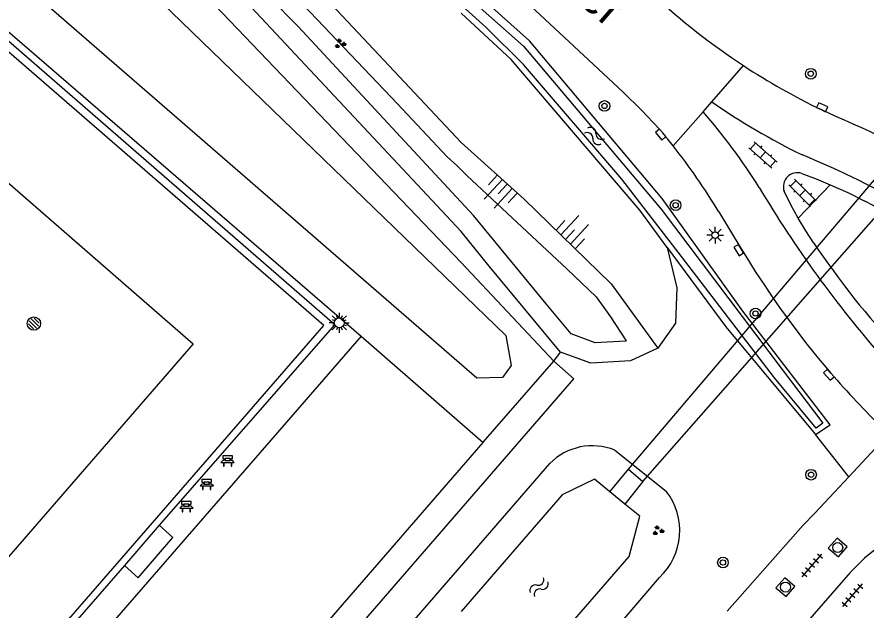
# Model space of a CAD drawing. Extents: x 128000 to 131008, y 398996 to 402500.
# Drawn here: x 128966.7 to 129030.4, y 399757.7 to 399802.2 of the extents above; entities that cross this region are included whole.
import ezdxf

# ---------------------------------------------------------------- set-up
doc = ezdxf.new("R2010")
doc.units = 0
for name, color, linetype in [('bs-afsc-belijning', 7, 'Continuous'), ('bs-afsc-hekwerk laag', 7, 'Continuous'), ('bs-symb-korfbalrugbypunt', 7, 'Continuous'), ('bs-symb-veldverlichting', 7, 'Continuous'), ('gg-afsc-erfafscheiding', 7, 'Continuous'), ('gg-afsc-hekwerk', 7, 'Continuous'), ('gg-anno-openbare ruimte label', 7, 'Continuous'), ('gg-bbg-overig bouwwerk', 7, 'Continuous'), ('gg-knt-BGT kruinlijn', 7, 'Continuous'), ('gg-knt-bovenkant onderkant talud', 7, 'Continuous'), ('gg-knt-verharding', 7, 'Continuous'), ('gg-kntw-beschoeiing', 7, 'Continuous'), ('gg-kntw-bovenkant insteek waterloop', 7, 'Continuous'), ('gg-kntw-waterlijn', 7, 'Continuous'), ('gg-kwrk-duiker nz vlak', 7, 'Continuous'), ('gg-kwrk-uitstroombak niveau min 01', 7, 'Continuous'), ('gt-grn-groengrens', 7, 'Continuous'), ('gt-grn-groengrens NZ', 7, 'Continuous'), ('gt-grn-weggrens', 7, 'Continuous'), ('gt-symb-bank', 7, 'Continuous'), ('gt-symb-boom', 7, 'Continuous'), ('gt-symb-groenvak', 7, 'Continuous'), ('gt-symb-klinker verharding', 7, 'Continuous'), ('gt-symb-kolk', 7, 'Continuous'), ('gt-symb-lichtmast', 7, 'Continuous'), ('gt-symb-rioolschacht', 7, 'Continuous'), ('gt-symb-talud symbool', 7, 'Continuous'), ('gt-symb-tegel verharding', 7, 'Continuous'), ('gt-symb-watersymbool', 7, 'Continuous')]:
    doc.layers.add(name, color=color, linetype=linetype)

# ---------------------------------------------------------------- blocks, each defined once
blk = doc.blocks.new('gt0-BOOM')
at = {"layer": 'gt-symb-boom'}
for radius in [0.4, 0.2]:
    blk.add_circle((0, 0), radius, dxfattribs=at)
blk = doc.blocks.new('gt0-RS')
at = {"layer": 'gt-symb-rioolschacht'}
blk.add_lwpolyline([(-0.5, -0.5), (0.5, -0.5), (0.5, 0.5), (-0.5, 0.5)], close=True, dxfattribs=at)
blk.add_circle((0, 0), 0.375, dxfattribs=at)
blk = doc.blocks.new('gt0-TEG1')
at = {"layer": 'gt-symb-tegel verharding'}
for p, q in [((-1.125, 0), (1.125, 0)), ((-0.9, -0.25), (-0.9, 0.25)), ((-0.45, -0.25), (-0.45, 0.25)), ((0, -0.25), (0, 0.25)), ((0.45, -0.25), (0.45, 0.25)), ((0.9, -0.25), (0.9, 0.25))]:
    blk.add_line(p, q, dxfattribs=at)
blk = doc.blocks.new('gt0-KOLK')
at = {"layer": 'gt-symb-kolk'}
blk.add_lwpolyline([(0, 0), (0.375, 0), (0.375, 0.4), (-0.375, 0.4), (-0.375, 0), (0, 0)], dxfattribs=at)
blk = doc.blocks.new('gt0-BANK')
at = {"layer": 'gt-symb-bank'}
for p, q in [((-0.504, 0.274), (-0.322, 0.274)), ((-0.314, 0.265), (-0.314, 0.007)), ((-0.308, 0), (-0.266, 0)), ((-0.258, 0.009), (-0.258, 0.265)), ((-0.251, 0.274), (0.252, 0.274)), ((-0.243, 0.547), (-0.243, 0.412)), ((0.244, 0.487), (0.244, 0.547)), ((0.26, 0.265), (0.26, 0.007)), ((0.266, 0), (0.305, 0)), ((0.311, 0.007), (0.311, 0.265)), ((0.319, 0.274), (0.501, 0.274))]:
    blk.add_line(p, q, dxfattribs=at)
for points in [[(-0.362, 0.761), (-0.362, 0.554), (-0.251, 0.554)], [(0.252, 0.554), (0.359, 0.554), (0.359, 0.761), (-0.362, 0.761)], [(-0.251, 0.404), (-0.362, 0.404), (-0.504, 0.274)], [(0.501, 0.274), (0.359, 0.404), (0.244, 0.404)]]:
    blk.add_lwpolyline(points, dxfattribs=at)
for centre, start, end in [((-0.308, 0.007), 180, 270), ((0.266, 0.007), 180, 270), ((0.305, 0.007), 270, 0)]:
    blk.add_arc(centre, 0.00643, start, end, dxfattribs=at)
for points, degree in [([(-0.322, 0.274), (-0.314, 0.273), (-0.314, 0.265)], 2), ([(-0.266, 0), (-0.258, 0), (-0.258, 0.009)], 2), ([(-0.258, 0.265), (-0.257, 0.274), (-0.251, 0.274)], 2), ([(-0.251, 0.554), (-0.243, 0.553), (-0.243, 0.547)], 2), ([(-0.243, 0.412), (-0.243, 0.404), (-0.251, 0.404)], 2), ([(-0.18, 0.554), (0, 0.554), (0.18, 0.554), (0.189, 0.553), (0.189, 0.547), (0.189, 0.48), (0.189, 0.412), (0.189, 0.404), (0.18, 0.404), (0, 0.404), (-0.18, 0.404), (-0.188, 0.404), (-0.188, 0.412), (-0.188, 0.48), (-0.188, 0.547), (-0.186, 0.554), (-0.18, 0.554)], 3), ([(0.244, 0.547), (0.245, 0.554), (0.252, 0.554)], 2), ([(0.244, 0.404), (0.244, 0.462), (0.244, 0.487)], 2), ([(0.252, 0.274), (0.26, 0.273), (0.26, 0.265)], 2), ([(0.311, 0.265), (0.312, 0.274), (0.319, 0.274)], 2)]:
    blk.add_open_spline(points, degree=degree, dxfattribs=at)
blk = doc.blocks.new('gt0-WA')
at = {"layer": 'gt-symb-watersymbool'}
for centre, start, end in [((-0.323, 0.022), 28.07249, 151.92751), ((0.427, 0.422), 208.07248, 331.92751), ((-0.323, -0.428), 28.07249, 151.92751), ((0.427, -0.028), 208.07248, 331.92751)]:
    blk.add_arc(centre, 0.425, start, end, dxfattribs=at)
blk = doc.blocks.new('gt0-GRVAK')
at = {"layer": 'gt-symb-groenvak'}
for p, q in [((-0.11, 0.189), (-0.228, 0.24)), ((-0.182, 0.153), (0.088, 0.153)), ((-0.091, 0.211), (-0.156, 0.322)), ((-0.047, 0.214), (-0.047, 0.393)), ((-0.004, 0.211), (0.061, 0.322)), ((0.015, 0.189), (0.133, 0.24)), ((0.262, -0.052), (0.197, 0.059)), ((0.305, -0.049), (0.305, 0.13)), ((0.349, -0.052), (0.414, 0.059)), ((-0.245, -0.228), (-0.363, -0.177)), ((-0.318, -0.264), (-0.047, -0.264)), ((-0.226, -0.206), (-0.291, -0.095)), ((-0.183, -0.203), (-0.183, -0.024)), ((-0.139, -0.206), (-0.074, -0.095)), ((-0.12, -0.228), (-0.002, -0.177)), ((0.243, -0.074), (0.125, -0.023)), ((0.17, -0.11), (0.441, -0.11)), ((0.368, -0.074), (0.486, -0.023))]:
    blk.add_line(p, q, dxfattribs=at)
blk = doc.blocks.new('gt0-KL1')
at = {"layer": 'gt-symb-klinker verharding'}
for p, q in [((-1.15, 0.3), (1.15, 0.3)), ((-1, -0.3), (-1, 0.3)), ((-0.5, 0.3), (-0.5, 0.45)), ((0, -0.3), (0, 0.3)), ((0.5, 0.3), (0.5, 0.45)), ((1, -0.3), (1, 0.3)), ((-1.15, -0.3), (1.15, -0.3)), ((-0.5, -0.45), (-0.5, -0.3)), ((0.5, -0.45), (0.5, -0.3))]:
    blk.add_line(p, q, dxfattribs=at)
blk = doc.blocks.new('gt0-LMAST')
at = {"layer": 'gt-symb-lichtmast'}
for p, q in [((-0.182, 0.173), (-0.447, 0.438)), ((-0.005, 0.246), (-0.005, 0.621)), ((0.172, 0.173), (0.437, 0.438)), ((-0.255, -0.004), (-0.63, -0.004)), ((-0.182, -0.181), (-0.447, -0.446)), ((-0.005, -0.254), (-0.005, -0.629)), ((0.437, -0.446), (0.172, -0.181)), ((0.245, -0.004), (0.62, -0.004))]:
    blk.add_line(p, q, dxfattribs=at)
blk.add_circle((-0.005, -0.004), 0.25, dxfattribs=at)
blk = doc.blocks.new('gt0-TALUD_1')
at = {"layer": 'gt-symb-talud symbool'}
for p, q in [((-1, -1), (-1, 0)), ((-0.5, -2), (-0.5, 0)), ((0.5, -2), (0.5, 0)), ((1, -1), (1, 0)), ((0, -1), (0, 0))]:
    blk.add_line(p, q, dxfattribs=at)
blk = doc.blocks.new('bs0-VELDV')
at = {"layer": 'bs-symb-veldverlichting'}
for p, q in [((0, 0.75), (0, 0.375)), ((-0.375, 0), (-0.75, 0)), ((-0.53, 0.53), (-0.265, 0.265)), ((-0.346, 0.144), (-0.52, 0.215)), ((-0.215, 0.52), (-0.144, 0.346)), ((0.215, 0.52), (0.144, 0.346)), ((0.265, 0.265), (0.53, 0.53)), ((0.346, 0.144), (0.52, 0.215)), ((0.375, 0), (0.75, 0)), ((-0.265, -0.265), (-0.53, -0.53)), ((-0.346, -0.144), (-0.52, -0.215)), ((-0.144, -0.346), (-0.215, -0.52)), ((0, -0.375), (0, -0.75)), ((0.144, -0.346), (0.215, -0.52)), ((0.265, -0.265), (0.53, -0.53)), ((0.346, -0.144), (0.52, -0.215))]:
    blk.add_line(p, q, dxfattribs=at)
blk.add_circle((0, 0), 0.375, dxfattribs=at)
blk = doc.blocks.new('bs0-KORFRUGBPNT')
at = {"layer": 'bs-symb-korfbalrugbypunt'}
for p, q in [((-0.345, 0.203), (0.203, -0.345)), ((-0.212, 0.354), (0.345, -0.203)), ((0.025, 0.399), (0.399, 0.025)), ((-0.399, -0.025), (-0.025, -0.399))]:
    blk.add_line(p, q, dxfattribs=at)
blk.add_circle((0, 0), 0.5, dxfattribs=at)

msp = doc.modelspace()

# ---------------------------------------------------------------- linework, layer by layer
at = {"layer": 'bs-afsc-belijning'}
msp.add_lwpolyline([(128979.902, 399777.672), (128953.672, 399747.433), (128938.548, 399760.569), (128964.778, 399790.808), (128979.902, 399777.672)], dxfattribs=at)
at = {"layer": 'bs-afsc-hekwerk laag'}
msp.add_line((128974.773, 399761.059), (128970.254, 399755.901), dxfattribs=at)
msp.add_lwpolyline([(128962.86, 399799.241), (128964.707, 399801.526), (128990.538, 399779.108), (128977.371, 399764.064)], dxfattribs=at)
at = {"layer": 'gg-afsc-erfafscheiding'}
for q in [(128954.766, 399831.028), (129006.946, 399776.361)]:
    msp.add_line((129000, 399783.76), q, dxfattribs=at)
at = {"layer": 'gg-afsc-hekwerk'}
for p, q in [((129001.695, 399770.309), (129006.946, 399776.361)), ((128910.424, 399665.073), (129001.662, 399770.271)), ((129001.662, 399770.271), (129001.695, 399770.309)), ((128974.773, 399761.059), (128970.254, 399755.901))]:
    msp.add_line(p, q, dxfattribs=at)
msp.add_lwpolyline([(128964.707, 399801.526), (128990.538, 399779.108), (128977.371, 399764.064)], dxfattribs=at)
at = {"layer": 'gg-bbg-overig bouwwerk'}
msp.add_line((128977.371, 399764.064), (128974.773, 399761.059), dxfattribs=at)
msp.add_lwpolyline([(128974.773, 399761.059), (128975.78, 399760.131), (128978.377, 399763.137), (128977.371, 399764.064)], dxfattribs=at)
at = {"layer": 'gg-knt-BGT kruinlijn'}
msp.add_line((129011.266, 399782.156), (129014.75, 399777.328), dxfattribs=at)
for points in [[(129000, 399792.756), (128986.085, 399807.593), (128974.292, 399819.214)], [(129011.266, 399782.156), (129004.734, 399788.493), (129000, 399792.756)]]:
    msp.add_lwpolyline(points, dxfattribs=at)
at = {"layer": 'gg-knt-bovenkant onderkant talud'}
for points in [[(128974.292, 399819.214), (128973.72, 399818.478), (128973.269, 399816.595), (128973.193, 399815.24), (128974.171, 399813.358), (128976.606, 399810.561), (128982.472, 399804.833), (129000, 399786.082)], [(129007.449, 399777.039), (129002.104, 399783.479), (129000, 399786.082)], [(129015.46, 399784.886), (129016.19, 399781.855), (129016.09, 399779.206), (129014.75, 399777.328)], [(129014.75, 399777.328), (129012.706, 399776.39), (129009.725, 399776.222), (129007.449, 399777.039)]]:
    msp.add_lwpolyline(points, dxfattribs=at)
at = {"layer": 'gg-knt-verharding'}
for p, q in [((128965.042, 399801.903), (128992.5, 399778.235)), ((129018.146, 399795.048), (129018.796, 399795.788)), ((129028.117, 399794.693), (129027.002, 399795.211)), ((129025.276, 399787.066), (129027.686, 399789.587)), ((129019.32, 399787.547), (129020.995, 399784.791)), ((129027.204, 399776.077), (129027.727, 399775.473)), ((129031.743, 399770.542), (129029.076, 399767.685)), ((129029.076, 399767.685), (129026.532, 399764.959))]:
    msp.add_line(p, q, dxfattribs=at)
for points in [[(128995.733, 399811.835), (129009.936, 399798.588), (129012.163, 399796.528), (129013.537, 399795.178), (129014.852, 399793.778), (129015.122, 399793.47)], [(128881.525, 399704.765), (128906.414, 399683.139), (128945.023, 399727.616), (128989.714, 399779.023), (128964.742, 399800.676), (128881.525, 399704.765)], [(129025.562, 399790.423), (129026.629, 399790.023), (129027.686, 399789.587)], [(129027.686, 399789.587), (129028.995, 399788.991), (129030.275, 399788.344)], [(129025.276, 399787.066), (129024.73, 399788.068), (129024.232, 399789.093)], [(129026.46, 399785.214), (129025.847, 399786.127), (129025.276, 399787.066)], [(128992.5, 399778.235), (128941.297, 399719.328), (128941.957, 399718.693), (128930.419, 399705.394), (128932.584, 399703.595), (128931.104, 399701.944), (128928.992, 399703.733), (128908.801, 399680.378)], [(129019.969, 399757.623), (129025.66, 399764.06), (129026.532, 399764.959)], [(129031.394, 399762.511), (129030.25, 399761.59), (129029.17, 399760.52), (129023.793, 399754.321)]]:
    msp.add_lwpolyline(points, dxfattribs=at)
for centre, radius, start, end in [((129049.078, 399840.95), 50.789, 226.95599, 236.68622), ((129049.078, 399840.962), 50.798, 236.69392, 244.24144), ((129048.798, 399839.309), 52.86, 235.41848, 243.96392), ((128985.611, 399766.444), 43.321, 31.97938, 41.32193), ((129000.174, 399728.883), 71.497, 57.91489, 66.99432), ((128975.013, 399760.166), 52.134, 38.33211, 39.70423), ((128978.751, 399763.252), 47.288, 30.91584, 38.20817), ((128999.691, 399728.796), 68.134, 51.95343, 67.65335), ((129025.213, 399789.442), 1.042, 70.44871, 199.55129), ((129095.139, 399832.511), 84.598, 210.64724, 221.34608), ((129004.282, 399737.257), 57.32, 50.77077, 63.03279), ((129077.243, 399819.119), 61.062, 213.72865, 223.31022), ((129082.393, 399821.97), 71.777, 211.19656, 219.74558), ((129095.789, 399835.145), 90.516, 221.2419, 224.88395)]:
    msp.add_arc(centre, radius, start, end, dxfattribs=at)
at = {"layer": 'gg-kntw-beschoeiing'}
for points in [[(129011.152, 399766.572), (129010.001, 399767.51), (129007.59, 399766.35), (129000, 399757.61)], [(129000, 399747.216), (129012.61, 399761.73), (129013.4, 399764.74), (129012.282, 399765.651)]]:
    msp.add_lwpolyline(points, dxfattribs=at)
at = {"layer": 'gg-kntw-bovenkant insteek waterloop'}
for p, q in [((129011.531, 399769.69), (129015.391, 399766.628)), ((128906.34, 399653), (129006.651, 399768.691))]:
    msp.add_line(p, q, dxfattribs=at)
for points in [[(128903.57, 399815.239), (128894.559, 399806.749), (128867.882, 399776.001), (128864.798, 399774.94), (128863.019, 399776.005), (128863.435, 399778.233), (128893.062, 399813.028), (128900.6, 399819.581), (128911.099, 399825.647), (128930.217, 399831.547), (128938.845, 399832.085), (128951.105, 399829.968), (128973.713, 399806.957), (129003.37, 399778.282), (129003.757, 399776.045), (129003.1, 399775.13), (129001.174, 399775.098), (128967.756, 399804.099), (128945.989, 399822.145), (128939.029, 399825.613), (128930.259, 399825.181), (128915.273, 399821.708), (128903.57, 399815.239)], [(129026.592, 399770.87), (129027.679, 399771.579), (129021.123, 399780.098), (129015.082, 399788.541), (129005.124, 399800.358), (129000, 399804.974)], [(129015.46, 399784.886), (129013.399, 399787.686), (129003.747, 399798.957), (129000, 399802.446)], [(129015.46, 399784.886), (129019.851, 399778.923), (129026.592, 399770.87)], [(128918.438, 399645.199), (128945.007, 399678.474), (129014.871, 399760.14)]]:
    msp.add_lwpolyline(points, dxfattribs=at)
for centre, radius, start, end in [((129009.839, 399765.534), 4.487, 67.85125, 135.28745), ((129011.581, 399763.669), 4.824, 312.99485, 37.84046)]:
    msp.add_arc(centre, radius, start, end, dxfattribs=at)
at = {"layer": 'gg-kntw-waterlijn'}
msp.add_lwpolyline([(128963.367, 399830.972), (128969.556, 399827.975), (128974.295, 399824.988), (128980.481, 399820.286), (128982.347, 399819.465), (128992.532, 399810.729), (129004.687, 399799.974), (129015.004, 399787.743), (129024.082, 399775.73), (129027.135, 399771.728), (129026.625, 399771.338), (129023.513, 399775.117), (129016.52, 399784.211), (129012.06, 399790.003), (129004.677, 399798.593), (129001.886, 399801.376), (128991.311, 399810.933), (128982.117, 399818.728), (128979.725, 399819.817), (128975.601, 399823.115), (128972.616, 399825.184), (128968.799, 399827.491), (128964.718, 399829.661)], dxfattribs=at)
at = {"layer": 'gg-kwrk-duiker nz vlak'}
for p, q in [((129012.55, 399768.27), (129041.251, 399802.02)), ((129013.621, 399767.35), (129042.87, 399800.56))]:
    msp.add_line(p, q, dxfattribs=at)
at = {"layer": 'gg-kwrk-uitstroombak niveau min 01'}
for p, q in [((129011.152, 399766.572), (129012.55, 399768.27)), ((129012.55, 399768.27), (129013.621, 399767.35)), ((129013.621, 399767.35), (129012.282, 399765.651)), ((129012.282, 399765.651), (129011.152, 399766.572))]:
    msp.add_line(p, q, dxfattribs=at)
at = {"layer": 'gt-grn-groengrens'}
for p, q in [((129006.946, 399776.361), (129007.449, 399777.039)), ((129029.076, 399767.685), (129026.592, 399770.87))]:
    msp.add_line(p, q, dxfattribs=at)
for points in [[(128983.17, 399808.325), (128995.24, 399795.639), (128998.949, 399791.684), (128999.678, 399791.027), (129000.437, 399790.269), (129007.966, 399783.259), (129010.128, 399781.17), (129011.208, 399779.673), (129012.377, 399777.889), (129012.338, 399777.872), (129010.058, 399777.743), (129008.263, 399778.404), (129006.385, 399780.653), (129000.929, 399787.284), (128987.797, 399801.441), (128985.655, 399803.624)], [(128898.77, 399651.635), (128900.28, 399650.324), (129008.456, 399775.05), (129006.946, 399776.361)]]:
    msp.add_lwpolyline(points, dxfattribs=at)
at = {"layer": 'gt-grn-groengrens NZ'}
msp.add_line((128992.5, 399778.235), (129001.662, 399770.271), dxfattribs=at)
at = {"layer": 'gt-grn-weggrens'}
for p, q in [((129018.796, 399795.788), (129021.184, 399798.507)), ((129018.146, 399795.048), (129015.908, 399792.5))]:
    msp.add_line(p, q, dxfattribs=at)

# ---------------------------------------------------------------- block references
at = {"layer": 'bs-symb-korfbalrugbypunt'}
msp.add_blockref('bs0-KORFRUGBPNT', (128967.966, 399779.177), dxfattribs=at)
at = {"layer": 'bs-symb-veldverlichting'}
msp.add_blockref('bs0-VELDV', (128990.871, 399779.238), dxfattribs=at)
at = {"layer": 'gt-symb-bank'}
for p in [(128982.491, 399768.502), (128980.928, 399766.737), (128979.404, 399765.083)]:
    msp.add_blockref('gt0-BANK', p, dxfattribs=at)
at = {"layer": 'gt-symb-boom'}
for p in [(129026.226, 399797.899), (129010.759, 399795.486), (129016.091, 399788.048), (129022.081, 399779.935), (129026.249, 399767.856), (129019.644, 399761.274)]:
    msp.add_blockref('gt0-BOOM', p, dxfattribs=at)
at = {"layer": 'gt-symb-groenvak'}
for p in [(128990.919, 399800.152), (129014.761, 399763.659)]:
    msp.add_blockref('gt0-GRVAK', p, dxfattribs=at)
at = {"layer": 'gt-symb-klinker verharding'}
for p, rotation in [((129022.639, 399791.821), 138.56622929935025), ((129025.616, 399788.977), 134.83791901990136)]:
    msp.add_blockref('gt0-KL1', p, dxfattribs=dict(at, rotation=rotation))
at = {"layer": 'gt-symb-kolk'}
for p, rotation in [((129027.002, 399795.211), -24.899200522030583), ((129015.122, 399793.47), 131.27211657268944), ((129020.995, 399784.791), 121.25848530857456), ((129027.727, 399775.473), 130.8624064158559)]:
    msp.add_blockref('gt0-KOLK', p, dxfattribs=dict(at, rotation=rotation))
at = {"layer": 'gt-symb-lichtmast'}
msp.add_blockref('gt0-LMAST', (129019.059, 399785.805), dxfattribs=at)
at = {"layer": 'gt-symb-rioolschacht'}
for p, rotation in [((129028.245, 399762.392), 49.09427391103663), ((129024.324, 399759.431), 49.09427391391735)]:
    msp.add_blockref('gt0-RS', p, dxfattribs=dict(at, rotation=rotation))
at = {"layer": 'gt-symb-talud symbool'}
for p, xscale, yscale, rotation in [((129003.47, 399789.632), 1.000524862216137, 1.0005248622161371, -42.89389073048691), ((129007.84, 399785.48), 0.9998444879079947, 0.9998444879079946, 137.1480915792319)]:
    msp.add_blockref('gt0-TALUD_1', p, dxfattribs=dict(at, xscale=xscale, yscale=yscale, rotation=rotation))
at = {"layer": 'gt-symb-tegel verharding'}
for p, rotation in [((129026.324, 399761.053), 49.094273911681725), ((129029.35, 399758.819), -131.02413404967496)]:
    msp.add_blockref('gt0-TEG1', p, dxfattribs=dict(at, rotation=rotation))
at = {"layer": 'gt-symb-watersymbool'}
for p, rotation in [((129010.044, 399793.204), 148.1221835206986), ((129005.81, 399759.391), 47.595199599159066)]:
    msp.add_blockref('gt0-WA', p, dxfattribs=dict(at, rotation=rotation))

# ---------------------------------------------------------------- texts
at = {"layer": 'gg-anno-openbare ruimte label'}
msp.add_text('Moerse Dreef', height=2.5, rotation=319.2, dxfattribs=at).set_placement((128995.495, 399814.672))

doc.saveas('drawing.dxf')
